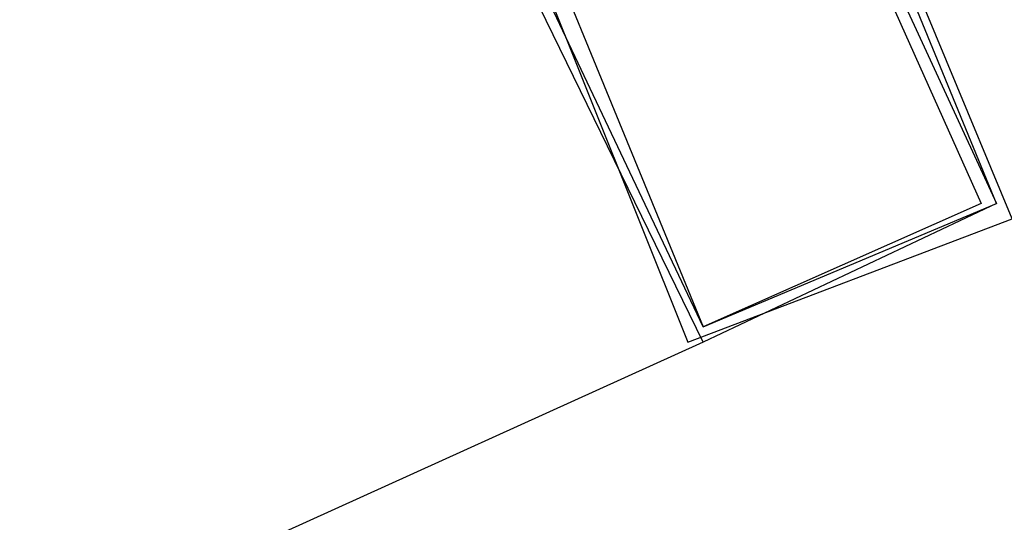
# Model space of a CAD drawing. Header units: feet. Extents: x -79 to 198, y -22 to 181.
# Tile 569 of 656: x 44.156 to 45.007, y 144.422 to 144.857. Entities that reach past the tile are written whole.
import ezdxf

# ---------------------------------------------------------------- set-up
doc = ezdxf.new("R2010")
doc.units = ezdxf.units.FT
doc.layers.add('A-LINEA', color=7, linetype='CONTINUOUS')

msp = doc.modelspace()

# ---------------------------------------------------------------- linework, layer by layer
at = {"layer": 'A-LINEA'}
msp.add_line((44.7467, 144.5778), (41.36, 143.0444), dxfattribs=at)
msp.add_line((44.7467, 144.5778), (41.36, 143.0444), dxfattribs=at)
for points in [[(44.7333, 144.5778), (45.0133, 144.6844), (44.7867, 145.2311), (44.52, 145.1111), (44.7333, 144.5778)], [(44.7333, 144.5778), (45.0133, 144.6844), (44.7867, 145.2311), (44.52, 145.1111), (44.7333, 144.5778)], [(45, 144.6978), (44.7467, 144.5778), (44.4933, 145.0978), (44.76, 145.2178), (45, 144.6978)], [(45, 144.6978), (44.7467, 144.5778), (44.4933, 145.0978), (44.76, 145.2178), (45, 144.6978)], [(44.7467, 144.5911), (45, 144.6978), (44.7867, 145.2178), (44.5333, 145.1111), (44.7467, 144.5911)], [(44.7467, 144.5911), (45, 144.6978), (44.7867, 145.2178), (44.5333, 145.1111), (44.7467, 144.5911)], [(44.9867, 144.6978), (44.7467, 144.5911), (44.5067, 145.0978), (44.76, 145.2044), (44.9867, 144.6978)], [(44.9867, 144.6978), (44.7467, 144.5911), (44.5067, 145.0978), (44.76, 145.2044), (44.9867, 144.6978)]]:
    msp.add_lwpolyline(points, dxfattribs=at)

doc.saveas('drawing.dxf')
